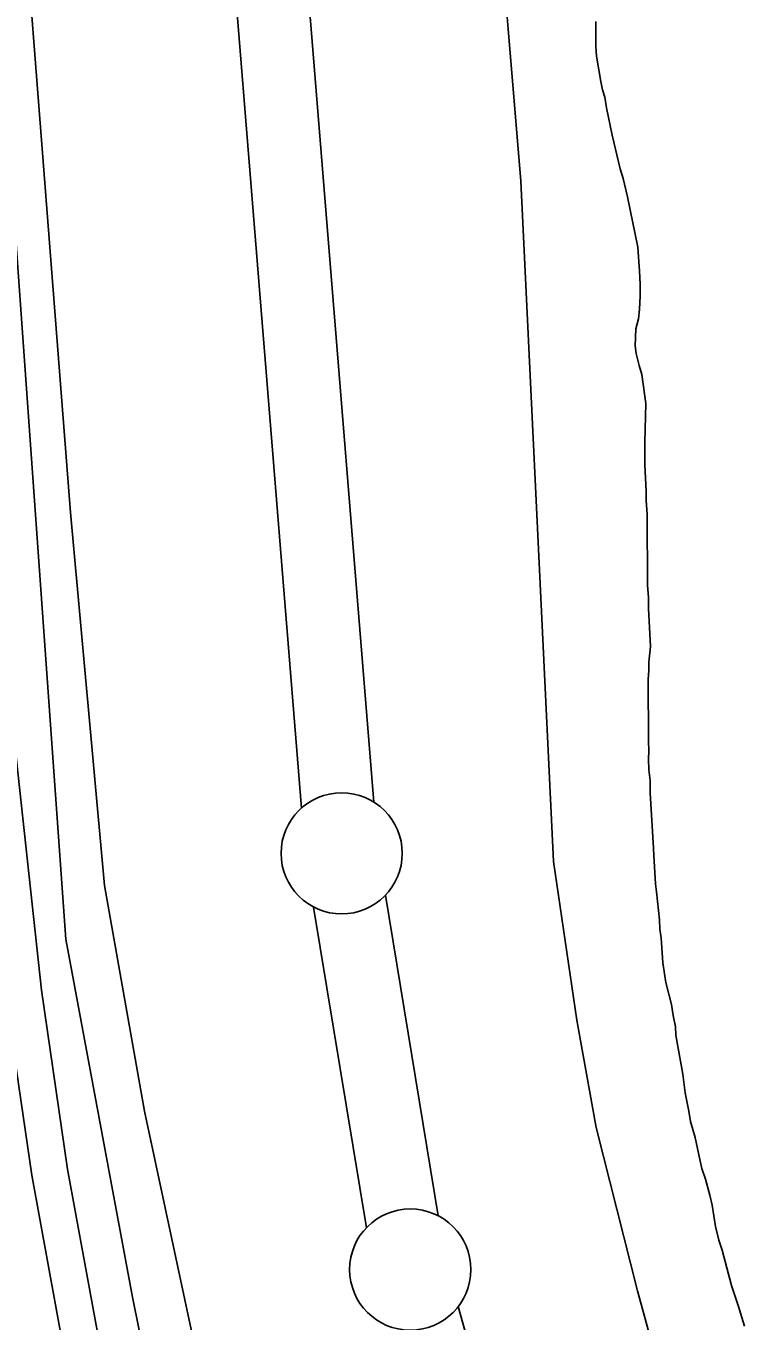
# Model space of a CAD drawing. Extents: x 3161665 to 3199565, y 885729 to 911164.
# Drawn here: x 3173696 to 3173993, y 900308 to 900843 of the extents above; entities that cross this region are included whole.
import ezdxf

# ---------------------------------------------------------------- set-up
doc = ezdxf.new("R2010")
doc.units = 0
for name, color, linetype in [('V-LEVE-TOET', 7, 'Continuous'), ('V-ROAD-CNTR', 7, 'Continuous'), ('V-SURV-LINE', 7, 'Continuous'), ('V-TOPO-SHOR', 7, 'Continuous')]:
    doc.layers.add(name, color=color, linetype=linetype)

msp = doc.modelspace()

# ---------------------------------------------------------------- linework, layer by layer
at = {"layer": 'V-LEVE-TOET'}
for points in [[(3173810.11, 900089.94), (3173807.07, 900106.11), (3173803.8, 900121.36), (3173745.42, 900394.85), (3173728.8, 900487.94), (3173714.83, 900641.82), (3173698.41, 900852.09), (3173677.09, 901087.3), (3173656.68, 901331.3), (3173640.89, 901571.6), (3173616.42, 901872.67), (3173591.76, 902154.56), (3173567.77, 902447.54), (3173544.47, 902742.6), (3173523, 903042.29), (3173499.7, 903336.43), (3173482.15, 903539.75)], [(3173703.92, 903532.8), (3173710.34, 903393.28), (3173722.39, 903167.06), (3173735.17, 902928.37), (3173758.72, 902625.45), (3173787.45, 902283.25), (3173809.56, 902003.67), (3173829.59, 901722.93), (3173846.61, 901450.5), (3173873.25, 901107.61), (3173900.56, 900778.58), (3173914.12, 900497.83), (3173923.74, 900432.45), (3173931.7, 900388.1), (3173948.72, 900320.65), (3173981.1, 900202.63), (3174022.82, 900044.19), (3174044.19, 899994.09), (3174053.26, 899972.16), (3174059.99, 899959.46), (3174068.56, 899947.69), (3174081.76, 899934.78), (3174128.53, 899896.52), (3174300.12, 899739.99)]]:
    msp.add_lwpolyline(points, dxfattribs=at)
at = {"layer": 'V-ROAD-CNTR'}
for points in [[(3172866.09, 905009.37), (3173059.2, 904696.36), (3173271.28, 904357.38), (3173301.92, 904300.75), (3173323.11, 904254.97), (3173343.19, 904203.5), (3173359.21, 904153.07), (3173382.51, 904082.06), (3173390.13, 904052.43), (3173396.67, 903993.48), (3173420.32, 903725.78), (3173503.13, 902674.34), (3173566.09, 901884.65), (3173627.66, 901142.96), (3173662.22, 900710.52), (3173675.66, 900556.15), (3173688.01, 900442.88), (3173698.81, 900368.43), (3173714.83, 900280.9), (3173766.83, 900043.05), (3173909.66, 899439.85), (3174126.58, 898520.47), (3174367.58, 897523.3), (3174641.1, 896384.53)], [(3173330.71, 904274.27), (3173336.92, 904260.85), (3173357.34, 904208.51), (3173373.49, 904157.68), (3173396.92, 904086.27), (3173404.92, 904055.14), (3173411.6, 903994.97), (3173435.26, 903727.03), (3173518.08, 902675.53), (3173581.04, 901885.87), (3173642.61, 901144.18), (3173677.17, 900711.77), (3173690.59, 900557.62), (3173702.89, 900444.77), (3173713.62, 900370.86), (3173729.54, 900283.85), (3173781.45, 900046.38), (3173924.26, 899443.3), (3174141.17, 898523.95), (3174382.17, 897526.81), (3174655.7, 896387.95), (3174851.86, 895524.45), (3174955.19, 895029.61)]]:
    msp.add_lwpolyline(points, dxfattribs=at)
at = {"layer": 'V-SURV-LINE'}
for points in [[(3173702.59, 902217.42), (3173840.02, 900522.33)], [(3173810.12, 900519.91), (3173672.69, 902215)], [(3173844.73, 900483.94), (3173866.53, 900351.63)], [(3173836.93, 900346.76), (3173815.13, 900479.07)], [(3173874.8, 900314.29), (3173936.08, 900095.13)]]:
    msp.add_lwpolyline(points, dxfattribs=at)
for centre in [(3173826.68, 900501.21), (3173854.98, 900329.49)]:
    msp.add_circle(centre, 25, dxfattribs=at)
at = {"layer": 'V-TOPO-SHOR'}
for points in [[(3173363.3, 904242.95), (3173401.02, 904123.85), (3173426.92, 904006.47), (3173438.39, 903847.76), (3173467.1, 903467.03), (3173504.98, 903036.47), (3173511.47, 902919.98), (3173557.55, 902377.99), (3173597.76, 901857.11), (3173629.86, 901484.81), (3173641.34, 901329.48), (3173643.8, 901294.87), (3173678.32, 900872.76), (3173690.77, 900775.67), (3173712.88, 900465.85), (3173740.4, 900318.08), (3173758.77, 900226.88), (3173778.81, 900127.23), (3173796.51, 900112.85), (3173810.84, 900105.22), (3173815.89, 900101.83)], [(3173931.52, 900844.43), (3173931.55, 900834.26), (3173931.79, 900830.1), (3173933.66, 900819.7), (3173934.36, 900816.24), (3173935.29, 900813.24), (3173935.99, 900808.85), (3173938.33, 900797.53), (3173941.6, 900783.67), (3173942.76, 900779.74), (3173944.63, 900772.12), (3173948.83, 900751.33), (3173949.55, 900741.4), (3173949.79, 900736.08), (3173949.8, 900731.23), (3173949.58, 900725.68), (3173949.13, 900721.75), (3173947.98, 900717.59), (3173947.77, 900710.65), (3173948.24, 900707.42), (3173949.4, 900702.57), (3173950.57, 900698.87), (3173952.21, 900686.86), (3173951.78, 900670.92), (3173951.8, 900661.67), (3173952.29, 900650.58), (3173952.3, 900646.88), (3173952.77, 900641.11)], [(3173952.77, 900641.11), (3173952.84, 900611.76), (3173953.31, 900606.91), (3173953.32, 900602.28), (3173954.05, 900586.57), (3173953.37, 900580.1), (3173953.38, 900576.63), (3173953.16, 900572.93), (3173953.21, 900547.74), (3173953.45, 900543.58), (3173953.23, 900540.12), (3173953.47, 900535.73), (3173953.94, 900531.34), (3173953.95, 900526.25), (3173955.39, 900503.38), (3173955.4, 900500.37), (3173956.12, 900488.59), (3173956.59, 900485.35), (3173957.77, 900473.8), (3173958.01, 900469.87), (3173958.48, 900466.41), (3173959.19, 900456.01), (3173960.37, 900447.92), (3173962.7, 900438.92), (3173963.4, 900434.3), (3173964.34, 900429.68), (3173964.58, 900426.21), (3173967.38, 900410.04), (3173968.33, 900402.42), (3173969.96, 900394.79), (3173970.66, 900390.63), (3173972.53, 900383.94), (3173974.4, 900374.93), (3173975.33, 900371.23), (3173976.72, 900366.84), (3173978.59, 900360.15), (3173979.52, 900355.99), (3173980.93, 900347.21), (3173982.33, 900341.67), (3173983.72, 900337.51), (3173987.45, 900322.96), (3173990.24, 900314.65), (3173992.81, 900306.1)]]:
    msp.add_lwpolyline(points, dxfattribs=at)

doc.saveas('drawing.dxf')
